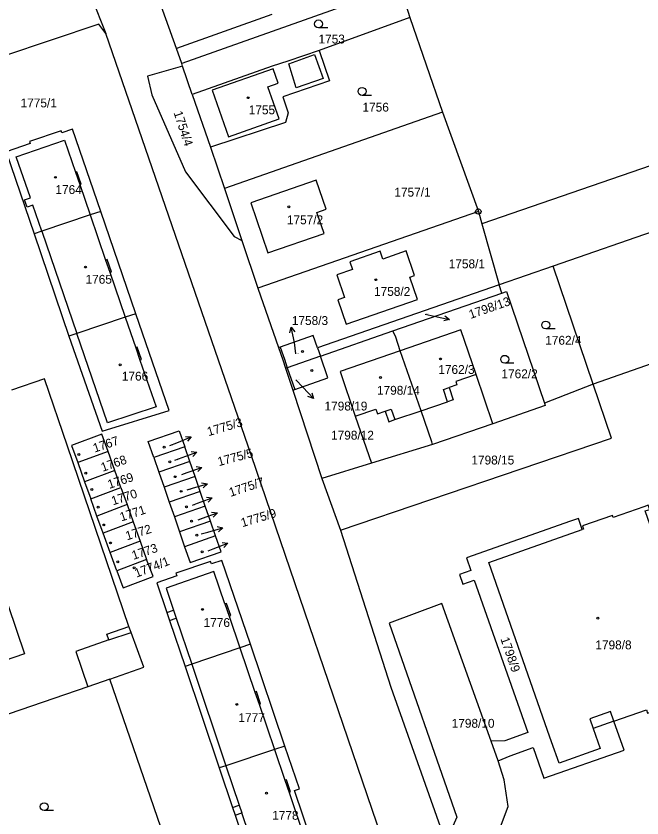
# Model space of a CAD drawing. Extents: x -737240 to -735272, y -1119606 to -1117878.
# Drawn here: x -735679.6 to -735559.7, y -1118834.9 to -1118681.2 of the extents above; entities that cross this region are included whole.
import ezdxf

# ---------------------------------------------------------------- set-up
doc = ezdxf.new("R2010")
doc.units = 0
for name, color, linetype in [('Level 1', 7, 'Continuous'), ('Level 16', 7, 'Continuous'), ('Level 18', 7, 'Continuous'), ('Level 19', 7, 'Continuous'), ('Level 25', 7, 'Continuous'), ('Level 4', 7, 'Continuous')]:
    doc.layers.add(name, color=color, linetype=linetype)

msp = doc.modelspace()

# ---------------------------------------------------------------- linework, layer by layer
at = {"layer": 'Level 1'}
for p, q in [((-735667.47, -1118671.8), (-735662.43, -1118684.5)), ((-735606.04, -1118675.47), (-735604.13, -1118681.43)), ((-735648.88, -1118687.39), (-735652.83, -1118676.32)), ((-735616.27, -1118679.08), (-735647.88, -1118690.23)), ((-735630.6, -1118680.89), (-735648.88, -1118687.39)), ((-735604.13, -1118681.43), (-735621.56, -1118687.75)), ((-735604.13, -1118681.43), (-735597.9, -1118699.59)), ((-735647.88, -1118690.23), (-735648.88, -1118687.39)), ((-735647.7, -1118690.75), (-735647.88, -1118690.23)), ((-735645.85, -1118696.19), (-735647.7, -1118690.75)), ((-735500.81, -1118690.01), (-735590.34, -1118721.02)), ((-735645.85, -1118696.19), (-735642.39, -1118706.3)), ((-735597.9, -1118699.59), (-735639.68, -1118714.24)), ((-735597.9, -1118699.59), (-735591.02, -1118718.64)), ((-735642.39, -1118706.3), (-735639.68, -1118714.24)), ((-735511.02, -1118706.32), (-735576.7, -1118729.09)), ((-735639.68, -1118714.24), (-735636.33, -1118724.22)), ((-735663.4, -1118718.6), (-735665.43, -1118719.3)), ((-735656.66, -1118738.22), (-735663.4, -1118718.6)), ((-735591.02, -1118718.64), (-735633.27, -1118733.35)), ((-735591.02, -1118718.64), (-735590.34, -1118721.02)), ((-735665.43, -1118719.3), (-735674.67, -1118722.43)), ((-735590.34, -1118721.02), (-735587.01, -1118732.66)), ((-735674.67, -1118722.43), (-735676.18, -1118722.94)), ((-735676.18, -1118722.94), (-735669.49, -1118742.53)), ((-735636.33, -1118724.22), (-735633.27, -1118733.35)), ((-735576.7, -1118729.09), (-735587.01, -1118732.66)), ((-735569.03, -1118751.73), (-735576.7, -1118729.09)), ((-735587.01, -1118732.66), (-735621.86, -1118744.75)), ((-735586.49, -1118734.26), (-735587.01, -1118732.66)), ((-735633.27, -1118733.35), (-735629.31, -1118744.72)), ((-735607.44, -1118741.54), (-735586.49, -1118734.26)), ((-735656.66, -1118738.22), (-735658.69, -1118738.92)), ((-735658.69, -1118738.92), (-735667.95, -1118742.02)), ((-735621.3, -1118746.36), (-735607.44, -1118741.54)), ((-735667.95, -1118742.02), (-735669.49, -1118742.53)), ((-735629.01, -1118744.62), (-735629.31, -1118744.72)), ((-735621.86, -1118744.75), (-735621.3, -1118746.36)), ((-735621.3, -1118746.36), (-735627.64, -1118748.57)), ((-735602.01, -1118756.82), (-735605.99, -1118745.33)), ((-735627.64, -1118748.57), (-735627.96, -1118748.68)), ((-735627.96, -1118748.68), (-735626.58, -1118752.87)), ((-735588.22, -1118759.32), (-735591.46, -1118749.89)), ((-735569.03, -1118751.73), (-735578.35, -1118755.36)), ((-735626.58, -1118752.87), (-735626.2, -1118752.74)), ((-735626.58, -1118752.87), (-735620.99, -1118769.81)), ((-735614.61, -1118757.84), (-735611.52, -1118766.9)), ((-735588.22, -1118759.32), (-735599.82, -1118763.31)), ((-735599.82, -1118763.31), (-735611.52, -1118766.9)), ((-735661.99, -1118764.64), (-735667.79, -1118766.78)), ((-735660.69, -1118768.28), (-735661.99, -1118764.64)), ((-735647.29, -1118763.73), (-735653.23, -1118765.78)), ((-735646.31, -1118766.58), (-735647.29, -1118763.73)), ((-735653.23, -1118765.78), (-735652.24, -1118768.63)), ((-735667.79, -1118766.78), (-735666.48, -1118770.43)), ((-735646.31, -1118766.58), (-735652.24, -1118768.63)), ((-735645.33, -1118769.41), (-735646.31, -1118766.58)), ((-735611.52, -1118766.9), (-735620.99, -1118769.81)), ((-735660.69, -1118768.28), (-735666.48, -1118770.43)), ((-735659.52, -1118771.57), (-735660.69, -1118768.28)), ((-735652.24, -1118768.63), (-735651.27, -1118771.46)), ((-735645.33, -1118769.41), (-735651.27, -1118771.46)), ((-735644.34, -1118772.28), (-735645.33, -1118769.41)), ((-735666.48, -1118770.43), (-735665.29, -1118773.73)), ((-735620.99, -1118769.81), (-735617.42, -1118779.75)), ((-735665.29, -1118773.73), (-735659.52, -1118771.57)), ((-735659.52, -1118771.57), (-735658.35, -1118774.83)), ((-735651.27, -1118771.46), (-735650.27, -1118774.33)), ((-735644.34, -1118772.28), (-735650.27, -1118774.33)), ((-735643.36, -1118775.14), (-735644.34, -1118772.28)), ((-735664.12, -1118777.01), (-735665.29, -1118773.73)), ((-735658.35, -1118774.83), (-735664.12, -1118777.01)), ((-735658.35, -1118774.83), (-735657.18, -1118778.13)), ((-735650.27, -1118774.33), (-735649.29, -1118777.19)), ((-735643.36, -1118775.14), (-735649.29, -1118777.19)), ((-735642.38, -1118777.98), (-735643.36, -1118775.14)), ((-735662.93, -1118780.32), (-735664.12, -1118777.01)), ((-735649.29, -1118777.19), (-735648.31, -1118780.03)), ((-735657.18, -1118778.13), (-735662.93, -1118780.32)), ((-735657.18, -1118778.13), (-735655.87, -1118781.8)), ((-735642.38, -1118777.98), (-735648.31, -1118780.03)), ((-735641.39, -1118780.84), (-735642.38, -1118777.98)), ((-735661.61, -1118784), (-735662.93, -1118780.32)), ((-735648.31, -1118780.03), (-735647.32, -1118782.89)), ((-735655.87, -1118781.8), (-735661.61, -1118784)), ((-735655.87, -1118781.8), (-735654.61, -1118785.34)), ((-735641.39, -1118780.84), (-735647.32, -1118782.89)), ((-735660.34, -1118787.55), (-735661.61, -1118784)), ((-735654.61, -1118785.34), (-735660.34, -1118787.55)), ((-735650.74, -1118795.48), (-735650.21, -1118797.03)), ((-735650.21, -1118797.03), (-735647.23, -1118805.88)), ((-735657.59, -1118799.31), (-735658, -1118798.2)), ((-735634.7, -1118801.58), (-735636.73, -1118802.27)), ((-735628.08, -1118821.11), (-735634.7, -1118801.58)), ((-735636.73, -1118802.27), (-735645.94, -1118805.44)), ((-735645.94, -1118805.44), (-735647.23, -1118805.88)), ((-735647.23, -1118805.88), (-735640.68, -1118825.3)), ((-735661.66, -1118808.3), (-735665.87, -1118809.74)), ((-735646.9, -1118851.08), (-735661.66, -1118808.3)), ((-735665.87, -1118809.74), (-735701.04, -1118821.77)), ((-735565.02, -1118816.34), (-735569, -1118817.73)), ((-735587.22, -1118823.96), (-735588.58, -1118820.16)), ((-735630.1, -1118821.79), (-735639.39, -1118824.87)), ((-735628.08, -1118821.11), (-735630.1, -1118821.79)), ((-735639.39, -1118824.87), (-735640.68, -1118825.3)), ((-735640.68, -1118825.3), (-735638.12, -1118832.86)), ((-735638.12, -1118832.86), (-735637.62, -1118834.36))]:
    msp.add_line(p, q, dxfattribs=at)
for points in [[(-735662.43, -1118684.5), (-735663.76, -1118682.69), (-735700.35, -1118694.98)], [(-735609.49, -1118838.71), (-735634.48, -1118765.5), (-735662.43, -1118684.5)], [(-735621.56, -1118687.75), (-735627.52, -1118689.84), (-735630.53, -1118690.79), (-735645.85, -1118696.19)], [(-735621.56, -1118687.75), (-735619.52, -1118693.57), (-735628.49, -1118696.68), (-735627.45, -1118699.72), (-735627.99, -1118701.58), (-735642.39, -1118706.3)], [(-735647.7, -1118690.75), (-735654.43, -1118692.71), (-735653.58, -1118696.25), (-735647.14, -1118711), (-735637.85, -1118723.4), (-735636.33, -1118724.22)], [(-735663.4, -1118718.6), (-735668.82, -1118702.83), (-735670.85, -1118703.53), (-735670.98, -1118703.15), (-735677.04, -1118705.23), (-735676.91, -1118705.61), (-735681.55, -1118707.22), (-735676.18, -1118722.94)], [(-735511.02, -1118706.32), (-735504.48, -1118729.08), (-735569.03, -1118751.73)], [(-735621.98, -1118718.8), (-735620.22, -1118718.2), (-735622.13, -1118712.65), (-735634.65, -1118716.95), (-735631.35, -1118726.54), (-735620.59, -1118722.85), (-735621.98, -1118718.8)], [(-735604.88, -1118726.17), (-735609.35, -1118727.75), (-735609.87, -1118726.25), (-735615.66, -1118728.26), (-735615.15, -1118729.73), (-735618.16, -1118730.8), (-735616.65, -1118735.14), (-735617.98, -1118735.57), (-735616.36, -1118740.23), (-735602.69, -1118735.47), (-735604.17, -1118731.2), (-735603.25, -1118730.88), (-735604.88, -1118726.17)], [(-735586.49, -1118734.26), (-735585.6, -1118733.95), (-735578.35, -1118755.36)], [(-735669.49, -1118742.53), (-735663.14, -1118760.77), (-735650.29, -1118756.76), (-735656.66, -1118738.22)], [(-735605.99, -1118745.33), (-735606.84, -1118742.73), (-735607.44, -1118741.54)], [(-735591.46, -1118749.89), (-735594.4, -1118741.34), (-735605.99, -1118745.33)], [(-735621.86, -1118744.75), (-735622.67, -1118742.42), (-735629.01, -1118744.62)], [(-735629.31, -1118744.72), (-735628.5, -1118747.05), (-735627.96, -1118748.68)], [(-735626.2, -1118752.74), (-735619.86, -1118750.52), (-735621.3, -1118746.36)], [(-735605.99, -1118745.33), (-735617.53, -1118749.29), (-735614.61, -1118757.84)], [(-735658, -1118798.2), (-735669.79, -1118763.59), (-735674.18, -1118750.72), (-735680.49, -1118752.87)], [(-735617.42, -1118779.75), (-735565.52, -1118762.09), (-735569.03, -1118751.73)], [(-735578.35, -1118755.36), (-735578.18, -1118755.85), (-735588.22, -1118759.32)], [(-735599.82, -1118763.31), (-735599.96, -1118762.78), (-735602.01, -1118756.82)], [(-735661.99, -1118764.64), (-735663.17, -1118761.34), (-735668.98, -1118763.47), (-735667.79, -1118766.78)], [(-735653.23, -1118765.78), (-735654.29, -1118762.71), (-735648.35, -1118760.66), (-735647.29, -1118763.73)], [(-735565.02, -1118816.34), (-735558.78, -1118814.16), (-735558.57, -1118814.78), (-735552.86, -1118812.78), (-735553.08, -1118812.16), (-735547.14, -1118810.08), (-735546.33, -1118809.79), (-735546.64, -1118808.9), (-735547.46, -1118809.18), (-735559.03, -1118776.03), (-735558.17, -1118775.73), (-735558.45, -1118774.93), (-735559.32, -1118775.23), (-735565.17, -1118777.28), (-735565.31, -1118776.89), (-735571.06, -1118778.9), (-735570.84, -1118779.52), (-735571.1, -1118779.61)], [(-735571.1, -1118779.61), (-735571.85, -1118777.49), (-735573.35, -1118778.02), (-735593.31, -1118785.01), (-735592.45, -1118787.46), (-735594.66, -1118788.24), (-735594.02, -1118790.08), (-735591.8, -1118789.3), (-735581.51, -1118818.53), (-735585.95, -1118820.08), (-735588.58, -1118820.16)], [(-735617.42, -1118779.75), (-735607.79, -1118809.82), (-735597.95, -1118837.61)], [(-735569, -1118817.73), (-735567.64, -1118821.61), (-735575.55, -1118824.38), (-735576.97, -1118820.32), (-735577.74, -1118818.11), (-735589.03, -1118785.89), (-735571.1, -1118779.61)], [(-735647.32, -1118782.89), (-735646.26, -1118785.95), (-735640.34, -1118783.9), (-735641.39, -1118780.84)], [(-735660.34, -1118787.55), (-735659.15, -1118790.63), (-735659.09, -1118790.8), (-735653.35, -1118788.59), (-735653.42, -1118788.42), (-735654.61, -1118785.34)], [(-735634.7, -1118801.58), (-735640.17, -1118785.51), (-735642.19, -1118786.2), (-735642.35, -1118785.7), (-735649, -1118787.96), (-735648.83, -1118788.45), (-735652.64, -1118789.83), (-735650.74, -1118795.48)], [(-735588.58, -1118820.16), (-735598.03, -1118793.76), (-735608.14, -1118797.52), (-735595.13, -1118834.72), (-735596.47, -1118837.75), (-735597.95, -1118837.61)], [(-735661.66, -1118808.3), (-735655.11, -1118805.96), (-735657.59, -1118799.31)], [(-735587.22, -1118823.96), (-735584.94, -1118822.96), (-735580.51, -1118821.4), (-735578.45, -1118827.28), (-735563.07, -1118821.9), (-735565.02, -1118816.34)], [(-735637.62, -1118834.36), (-735634.54, -1118843.5), (-735622.87, -1118839.66), (-735626.27, -1118829.65), (-735625.29, -1118829.32), (-735628.08, -1118821.11)], [(-735595.88, -1118843.48), (-735595.57, -1118843.17), (-735591.68, -1118841.03), (-735586.96, -1118837.12), (-735585.31, -1118832.7), (-735586.1, -1118827.58), (-735587.22, -1118823.96)]]:
    msp.add_lwpolyline(points, dxfattribs=at)
at = {"layer": 'Level 16'}
for points in [[(-735601.22, -1118738.34), (-735599.48, -1118738.71), (-735596.544, -1118739.325)], [(-735597.42, -1118738.631), (-735596.544, -1118739.325), (-735597.625, -1118739.609)], [(-735627.154, -1118741.892), (-735626.866, -1118740.812), (-735626.175, -1118741.69)], [(-735625.99, -1118745.89), (-735626.26, -1118743.75), (-735626.866, -1118740.812)], [(-735625.98, -1118750.9), (-735624.68, -1118752.29), (-735622.624, -1118754.475)], [(-735622.945, -1118753.404), (-735622.624, -1118754.475), (-735623.673, -1118754.089)], [(-735650.18, -1118763.52), (-735648.82, -1118762.97), (-735646.038, -1118761.848)], [(-735647.152, -1118761.758), (-735646.038, -1118761.848), (-735646.778, -1118762.686)], [(-735649.19, -1118766.32), (-735647.79, -1118765.8), (-735644.974, -1118764.766)], [(-735646.085, -1118764.641), (-735644.974, -1118764.766), (-735645.74, -1118765.58)], [(-735647.88, -1118769.05), (-735646.85, -1118768.68), (-735644.023, -1118767.677)], [(-735645.132, -1118767.54), (-735644.023, -1118767.677), (-735644.798, -1118768.482)], [(-735646.84, -1118772), (-735645.84, -1118771.7), (-735642.966, -1118770.839)], [(-735644.068, -1118770.647), (-735642.966, -1118770.839), (-735643.781, -1118771.605)], [(-735645.83, -1118774.94), (-735644.83, -1118774.56), (-735642.021, -1118773.506)], [(-735643.133, -1118773.389), (-735642.021, -1118773.506), (-735642.782, -1118774.325)], [(-735644.73, -1118777.71), (-735643.87, -1118777.4), (-735641.043, -1118776.396)], [(-735642.153, -1118776.26), (-735641.043, -1118776.396), (-735641.818, -1118777.202)], [(-735644.14, -1118780.45), (-735642.86, -1118780.08), (-735639.975, -1118779.257)], [(-735641.074, -1118779.05), (-735639.975, -1118779.257), (-735640.8, -1118780.012)], [(-735642.83, -1118783.66), (-735641.83, -1118783.28), (-735639.021, -1118782.226)], [(-735640.133, -1118782.109), (-735639.021, -1118782.226), (-735639.782, -1118783.045)]]:
    msp.add_lwpolyline(points, dxfattribs=at)
at = {"layer": 'Level 25'}
for p, q in [((-735619.878, -1118683.42), (-735621.66, -1118683.42)), ((-735611.528, -1118696.37), (-735613.31, -1118696.37)), ((-735576.318, -1118741.15), (-735578.1, -1118741.15)), ((-735584.188, -1118747.72), (-735585.97, -1118747.72)), ((-735672.458, -1118833.48), (-735674.24, -1118833.48))]:
    msp.add_line(p, q, dxfattribs=at)
for centre, major_axis, ratio in [((-735621.66, -1118682.664), (0.764, 0), 0.9894236), ((-735613.31, -1118695.614), (0.764, 0), 0.9894236), ((-735635.12, -1118696.82), (0.18, 0), 0.9848078), ((-735672.1, -1118712.08), (0.18, 0), 0.9848078), ((-735627.36, -1118717.75), (0.18, 0), 0.9848078), ((-735591.02, -1118718.64), (0.516, 0), 0.9848078), ((-735591.02, -1118718.64), (0.0375, 0), 0.9848078), ((-735666.33, -1118729.28), (0.18, 0), 0.9848078), ((-735610.66, -1118731.71), (0.18, 0), 0.9848078), ((-735578.1, -1118740.394), (0.764, 0), 0.9894236), ((-735624.74, -1118745.47), (0.18, 0), 0.9848078), ((-735585.97, -1118746.964), (0.764, 0), 0.9894236), ((-735659.66, -1118748.03), (0.18, 0), 0.9848078), ((-735598.27, -1118746.9), (0.18, 0), 0.9848078), ((-735622.93, -1118749.12), (0.18, 0), 0.9848078), ((-735609.77, -1118750.44), (0.18, 0), 0.9848078), ((-735651.22, -1118763.82), (0.18, 0), 0.9848078), ((-735667.59, -1118765.2), (0.18, 0), 0.9848078), ((-735650.15, -1118766.62), (0.18, 0), 0.9848078), ((-735666.28, -1118768.78), (0.18, 0), 0.9848078), ((-735649.13, -1118769.48), (0.18, 0), 0.9848078), ((-735665.09, -1118771.93), (0.18, 0), 0.9848078), ((-735648, -1118772.28), (0.18, 0), 0.9848078), ((-735663.9, -1118775.33), (0.18, 0), 0.9848078), ((-735646.99, -1118775.26), (0.18, 0), 0.9848078), ((-735662.83, -1118778.72), (0.18, 0), 0.9848078), ((-735645.98, -1118778), (0.18, 0), 0.9848078), ((-735644.97, -1118780.68), (0.18, 0), 0.9848078), ((-735661.52, -1118782.18), (0.18, 0), 0.9848078), ((-735643.95, -1118783.89), (0.18, 0), 0.9848078), ((-735660.15, -1118785.81), (0.18, 0), 0.9848078), ((-735657, -1118786.95), (0.18, 0), 0.9848078), ((-735643.89, -1118794.91), (0.18, 0), 0.9848078), ((-735568.12, -1118796.58), (0.18, 0), 0.9848078), ((-735637.31, -1118813.12), (0.18, 0), 0.9848078), ((-735631.63, -1118830.14), (0.18, 0), 0.9848078), ((-735674.24, -1118832.724), (0.764, 0), 0.9894236)]:
    msp.add_ellipse(centre, major_axis=major_axis, ratio=ratio, dxfattribs=at)
at = {"layer": 'Level 4'}
for p, q in [((-735668.24, -1118711.12), (-735667.43, -1118713.48)), ((-735667.43, -1118713.48), (-735665.43, -1118719.3)), ((-735665.43, -1118719.3), (-735662.46, -1118727.95)), ((-735674.67, -1118722.43), (-735667.95, -1118742.02)), ((-735662.46, -1118727.95), (-735661.66, -1118730.27)), ((-735661.66, -1118730.27), (-735658.69, -1118738.92)), ((-735658.69, -1118738.92), (-735656.68, -1118744.76)), ((-735656.68, -1118744.76), (-735655.88, -1118747.11)), ((-735627.64, -1118748.57), (-735626.2, -1118752.74)), ((-735602.01, -1118756.82), (-735596.94, -1118755.1)), ((-735607.01, -1118758.52), (-735602.01, -1118756.82)), ((-735639.58, -1118793.86), (-735638.79, -1118796.21)), ((-735650.74, -1118795.48), (-735649.45, -1118795.05)), ((-735649.45, -1118795.05), (-735648.93, -1118796.59)), ((-735650.21, -1118797.03), (-735648.93, -1118796.59)), ((-735648.93, -1118796.59), (-735645.94, -1118805.44)), ((-735638.79, -1118796.21), (-735636.73, -1118802.27)), ((-735661.82, -1118800.77), (-735657.59, -1118799.31)), ((-735636.73, -1118802.27), (-735633.84, -1118810.78)), ((-735645.94, -1118805.44), (-735639.39, -1118824.87)), ((-735633.84, -1118810.78), (-735633.05, -1118813.11)), ((-735633.05, -1118813.11), (-735630.1, -1118821.79)), ((-735630.1, -1118821.79), (-735628.1, -1118827.67)), ((-735639.39, -1118824.87), (-735636.84, -1118832.43)), ((-735628.1, -1118827.67), (-735627.31, -1118830)), ((-735638.12, -1118832.86), (-735636.84, -1118832.43)), ((-735636.84, -1118832.43), (-735636.33, -1118833.93)), ((-735637.62, -1118834.36), (-735636.33, -1118833.93))]:
    msp.add_line(p, q, dxfattribs=at)
for points in [[(-735627.36, -1118690.3), (-735622.4, -1118688.56), (-735620.74, -1118693.11), (-735625.93, -1118694.92), (-735627.36, -1118690.3)], [(-735638.89, -1118704.29), (-735629.17, -1118700.86), (-735631.34, -1118694.72), (-735629.4, -1118694.05), (-735630.36, -1118691.26), (-735642.04, -1118695.35), (-735638.89, -1118704.29)], [(-735674.67, -1118722.43), (-735676.39, -1118717.43), (-735677.5, -1118717.82), (-735677.98, -1118716.4), (-735676.87, -1118716.02), (-735679.58, -1118708.12), (-735670.36, -1118704.96), (-735668.24, -1118711.12)], [(-735667.43, -1118713.48), (-735667.14, -1118713.38), (-735667.95, -1118711.02), (-735668.24, -1118711.12)], [(-735661.66, -1118730.27), (-735661.36, -1118730.17), (-735662.16, -1118727.84), (-735662.46, -1118727.95)], [(-735655.88, -1118747.11), (-735652.8, -1118756.07), (-735662.08, -1118759.14), (-735667.95, -1118742.02)], [(-735655.88, -1118747.11), (-735655.59, -1118747.01), (-735656.39, -1118744.66), (-735656.68, -1118744.76)], [(-735629.01, -1118744.62), (-735628.2, -1118746.95), (-735627.64, -1118748.57)], [(-735591.46, -1118749.89), (-735595.36, -1118751.23), (-735595.13, -1118751.89), (-735596.62, -1118752.4)], [(-735596.94, -1118755.1), (-735597.73, -1118752.78), (-735596.62, -1118752.4)], [(-735596.62, -1118752.4), (-735595.82, -1118754.72), (-735596.94, -1118755.1)], [(-735614.61, -1118757.84), (-735610.69, -1118756.5), (-735610.38, -1118757.42), (-735608.89, -1118756.91)], [(-735608.89, -1118756.91), (-735607.7, -1118756.5), (-735607.01, -1118758.52)], [(-735608.89, -1118756.91), (-735608.2, -1118758.93), (-735607.01, -1118758.52)], [(-735695.32, -1118809.4), (-735697.62, -1118802.67), (-735699.38, -1118803.32), (-735701.79, -1118796.3), (-735702.58, -1118796.57), (-735705.87, -1118786.99), (-735705.06, -1118786.71), (-735707.47, -1118779.66), (-735705.71, -1118779.1), (-735707.99, -1118772.45), (-735690.73, -1118766.4), (-735687.55, -1118775.63), (-735692.26, -1118777.28), (-735685.89, -1118795.82), (-735681.16, -1118794.14), (-735678.01, -1118803.45), (-735695.32, -1118809.4)], [(-735639.58, -1118793.86), (-735641.7, -1118787.63), (-735650.87, -1118790.83), (-735649.45, -1118795.05)], [(-735638.79, -1118796.21), (-735638.47, -1118796.1), (-735639.27, -1118793.75), (-735639.58, -1118793.86)], [(-735661.82, -1118800.77), (-735662.21, -1118799.63), (-735658, -1118798.2)], [(-735661.82, -1118800.77), (-735668.19, -1118802.99), (-735665.87, -1118809.74)], [(-735633.05, -1118813.11), (-735632.75, -1118813.01), (-735633.54, -1118810.68), (-735633.84, -1118810.78)], [(-735565.02, -1118816.34), (-735565.66, -1118814.5), (-735569.64, -1118815.89), (-735569, -1118817.73)], [(-735627.31, -1118830), (-735627.01, -1118829.9), (-735627.81, -1118827.57), (-735628.1, -1118827.67)], [(-735627.31, -1118830), (-735624.26, -1118838.97), (-735633.6, -1118842.02), (-735636.33, -1118833.93)]]:
    msp.add_lwpolyline(points, dxfattribs=at)

# ---------------------------------------------------------------- texts
at = {"layer": 'Level 16'}
for s, rotation, p in [('1798/13', 19.19358, (-735592.501, -1118739.237)), ('1775/3', 16.38954, (-735642.734, -1118761.711)), ('1775/5', 15.0111, (-735640.747, -1118767.462)), ('1775/7', 18.29889, (-735638.495, -1118773.343)), ('1775/9', 16.78347, (-735636.248, -1118779.161))]:
    msp.add_text(s, height=1.7, rotation=rotation, dxfattribs=at).set_placement(p)
for s, p in [('1758/3', (-735626.77, -1118740.39)), ('1798/19', (-735620.505, -1118756.78))]:
    msp.add_text(s, height=1.7, dxfattribs=at).set_placement(p)
at = {"layer": 'Level 18'}
for s, height, p in [('1753', 1.7, (-735621.66, -1118686.42)), ('1775/1', 1.7, (-735678.76, -1118698.67)), ('1756', 1.7, (-735613.23, -1118699.48)), ('1757/1', 1.7, (-735607.12, -1118715.78)), ('1758/1', 1.7, (-735596.7, -1118729.52)), ('1798/13', 0.1, (-735601.045, -1118738.34)), ('1762/4', 1.7, (-735578.2, -1118744.17)), ('1762/2', 1.7, (-735586.59, -1118750.59)), ('1798/12', 1.7, (-735619.255, -1118762.37)), ('1798/15', 1.7, (-735592.355, -1118767.13)), ('1798/10', 1.7, (-735596.135, -1118817.6))]:
    msp.add_text(s, height=height, dxfattribs=at).set_placement(p)
for s, rotation, p in [('1754/4', 288.13302, (-735649.446, -1118699.673)), ('1798/9', 289.02843, (-735586.809, -1118800.551))]:
    msp.add_text(s, height=1.7, rotation=rotation, dxfattribs=at).set_placement(p)
at = {"layer": 'Level 19'}
for s, height, p in [('1755', 1.7, (-735635.035, -1118700)), ('1764', 1.7, (-735672.085, -1118715.28)), ('1757/2', 1.7, (-735627.715, -1118721.08)), ('1765', 1.7, (-735666.315, -1118732.48)), ('1758/2', 1.7, (-735611.015, -1118734.81)), ('1758/3', 0.1, (-735625.815, -1118745.89)), ('1762/3', 1.7, (-735598.695, -1118749.77)), ('1766', 1.7, (-735659.355, -1118751.05)), ('1798/19', 0.1, (-735625.78, -1118750.9)), ('1798/14', 1.7, (-735610.45, -1118753.76)), ('1775/3', 0.1, (-735650.005, -1118763.52)), ('1775/4', 0.1, (-735649.015, -1118766.32)), ('1775/5', 0.1, (-735647.705, -1118769.05)), ('1775/6', 0.1, (-735646.665, -1118772)), ('1775/7', 0.1, (-735645.655, -1118774.94)), ('1775/8', 0.1, (-735644.555, -1118777.71)), ('1775/9', 0.1, (-735643.965, -1118780.45)), ('1775/10', 0.1, (-735642.63, -1118783.66)), ('1776', 1.7, (-735643.685, -1118798.29)), ('1798/8', 1.7, (-735568.595, -1118802.57)), ('1777', 1.7, (-735637.005, -1118816.51)), ('1778', 1.7, (-735630.535, -1118835.24))]:
    msp.add_text(s, height=height, dxfattribs=at).set_placement(p)
for s, rotation, p in [('1767', 18.28629, (-735664.572, -1118764.853)), ('1768', 19.29537, (-735663.024, -1118768.548)), ('1769', 18.0459, (-735661.76, -1118771.812)), ('1770', 18.03429, (-735661.049, -1118774.972)), ('1771', 17.98443, (-735659.439, -1118778.064)), ('1772', 17.05698, (-735658.358, -1118781.677)), ('1773', 18.58302, (-735657.126, -1118785.433)), ('1774/1', 21.29607, (-735656.54, -1118788.84))]:
    msp.add_text(s, height=1.7, rotation=rotation, dxfattribs=at).set_placement(p)

doc.saveas('drawing.dxf')
